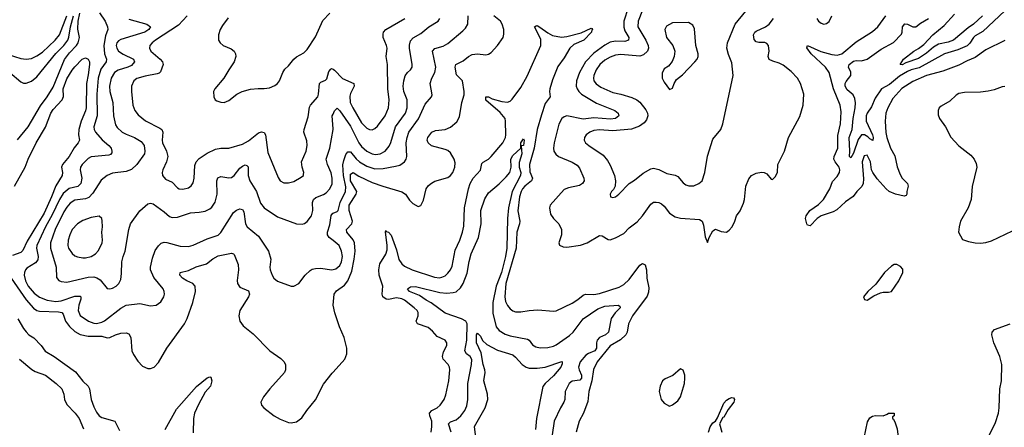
# Model space of a CAD drawing. Header units: inches. Extents: x 1173000 to 1307049, y 522583 to 678455.
# Tile 505 of 617: x 1237682 to 1244965, y 650485 to 653502. Entities that reach past the tile are written whole.
import ezdxf

# ---------------------------------------------------------------- set-up
doc = ezdxf.new("R2010")
doc.units = ezdxf.units.IN
doc.header["$MEASUREMENT"] = 0
doc.layers.add('B2635', color=7, linetype='Continuous')
doc.layers.add('B2645', color=7, linetype='Continuous')

msp = doc.modelspace()

# ---------------------------------------------------------------- linework, layer by layer
at = {"layer": 'B2635', "color": 5}
for points, elevation in [([(1237428.3, 653510), (1237440.1, 653430), (1237450, 653398.9), (1237512.6, 653292.6), (1237530, 653272.9), (1237550, 653260.1), (1237690, 653215.1), (1237730, 653209.5), (1237770, 653214.6), (1237810, 653233.6), (1237850, 653262.6), (1237945.7, 653350), (1237976.5, 653390), (1238031.7, 653530)], 1080), ([(1237610.7, 653110.7), (1237690, 653041.7), (1237710, 653033.1), (1237730, 653031.6), (1237770, 653047.8), (1237810, 653079.1), (1237950, 653250.8), (1238008.9, 653311.1), (1238037.6, 653350), (1238047.2, 653372.8), (1238057.2, 653450), (1238080.1, 653530)], 1060), ([(1237666.2, 652613.8), (1237744.2, 652710), (1237836, 652864), (1237885.3, 652930), (1237930, 653002), (1238013.6, 653206.4), (1238050, 653256), (1238102.6, 653310), (1238114.4, 653330), (1238125.4, 653370), (1238112.9, 653432.9), (1238113.8, 653490), (1238128.5, 653550)], 1040), ([(1238271.6, 653551.6), (1238315, 653490), (1238331.4, 653450), (1238333.8, 653430), (1238317.4, 653382.6), (1238304, 653310), (1238309.6, 653249.6), (1238323.5, 653210), (1238321.2, 653190), (1238283.6, 653136.4), (1238263.4, 653070), (1238252.9, 652950), (1238256.4, 652790), (1238230.2, 652710), (1238232.7, 652690), (1238242, 652670), (1238292.6, 652612.6), (1238342.9, 652570), (1238358.6, 652550), (1238364.7, 652530), (1238363, 652517), (1238355.4, 652504.6), (1238340.9, 652499.1), (1238210, 652487.4), (1238190, 652475.8), (1238144.9, 652430), (1238131.3, 652410), (1238129.4, 652390.6), (1238143.2, 652330), (1238135.8, 652290), (1238112.3, 652267.7), (1238048.2, 652251.8), (1238005.3, 652214.7), (1237975.8, 652170), (1237921.9, 652058.1), (1237872.8, 651970), (1237810.1, 651830), (1237806.9, 651810), (1237819.5, 651750), (1237816.4, 651723.6), (1237798.7, 651701.3), (1237736.5, 651663.5), (1237724.6, 651650), (1237717.2, 651630), (1237716.6, 651610), (1237724.8, 651570), (1237745.8, 651530), (1237790, 651478.7), (1237830, 651447.7), (1237886.6, 651426.6), (1237950, 651416.8), (1237990, 651422.4), (1238090, 651455), (1238130, 651456.9), (1238134.7, 651450), (1238133.9, 651433.9), (1238121, 651390), (1238116.1, 651350), (1238130, 651311.7), (1238190.3, 651270), (1238230, 651255.8), (1238250, 651253.9), (1238290, 651263.6), (1238310, 651274.1), (1238430, 651366.5), (1238470, 651388.8), (1238570, 651401.7), (1238650, 651384.2), (1238692, 651388), (1238726.1, 651413.9), (1238747.8, 651450), (1238752.8, 651470), (1238751.2, 651490), (1238743, 651510), (1238673.6, 651593.6), (1238650.6, 651650.6), (1238649, 651671), (1238663.7, 651736.3), (1238685.8, 651794.2), (1238710, 651829.1), (1238730, 651849.1), (1238750, 651855.6), (1238770, 651854), (1238870, 651826), (1238930, 651824.3), (1238965.9, 651834.1), (1239070, 651879.7), (1239150, 651906.7), (1239170, 651927.4), (1239264.7, 652075.3), (1239287.4, 652092.6), (1239310, 652101.5), (1239330, 652098), (1239340.9, 652080.9), (1239352.2, 651992.2), (1239364, 651970), (1239450, 651898.7), (1239523, 651790), (1239540.7, 651730), (1239533, 651670), (1239536.4, 651650), (1239550.3, 651610), (1239562.3, 651590), (1239590, 651567.8), (1239690, 651530.4), (1239710, 651530.4), (1239746.6, 651550), (1239793, 651610), (1239830, 651645.7), (1239845.3, 651654.7), (1239870, 651660.7), (1239910, 651661.8), (1239990, 651651.5), (1240000, 651653.6)], 1040), ([(1238490, 653505), (1238623, 653470), (1238650.4, 653450), (1238637.7, 653430), (1238607.2, 653410), (1238430, 653356.2), (1238413.6, 653346.4), (1238400.1, 653330), (1238395.8, 653310), (1238400.1, 653290), (1238414, 653270), (1238447.5, 653247.5), (1238523.5, 653210), (1238532.7, 653190), (1238510, 653163), (1238482, 653150), (1238411, 653129), (1238384.6, 653110), (1238360.1, 653070), (1238346.4, 653010), (1238349.5, 652970), (1238370.9, 652889.1), (1238376.8, 652790), (1238390, 652723.1), (1238403.4, 652703.4), (1238441.1, 652670), (1238470, 652653.8), (1238531.8, 652630), (1238581.4, 652601.4), (1238602, 652570), (1238607.5, 652530), (1238605.4, 652510), (1238550.1, 652429.9), (1238510, 652394.4), (1238470, 652378.3), (1238370, 652365), (1238330.3, 652350), (1238285.9, 652314.1), (1238223, 652217), (1238193.7, 652186.3), (1238170, 652176.9), (1238090, 652165.6), (1238055.2, 652144.8), (1238030, 652114.2), (1238010, 652080.3), (1237944.3, 651950), (1237911.1, 651850), (1237911.3, 651810), (1237951.6, 651670), (1237954.4, 651594.4), (1237972.5, 651572.5), (1237990, 651563.6), (1238030, 651559.7), (1238190, 651597.3), (1238230, 651598.6), (1238252.3, 651592.3), (1238277.3, 651577.3), (1238330, 651513), (1238350.4, 651510.4), (1238370, 651514.9), (1238396.9, 651530), (1238415.4, 651550), (1238430, 651578.8), (1238436.5, 651623.5), (1238437.8, 651710), (1238447.4, 651750), (1238463.7, 651790), (1238489.7, 651949.7), (1238502.3, 651990), (1238571.5, 652088.5), (1238630, 652138.4), (1238650, 652143.1), (1238670, 652138.7), (1238750, 652080.9), (1238790, 652045.5), (1238810, 652037.7), (1238850, 652039.5), (1238946.4, 652073.6), (1239010, 652076.5), (1239055.1, 652084.9), (1239090, 652102.6), (1239104.8, 652115.2), (1239129.4, 652150.6), (1239142.7, 652210), (1239140.8, 652310), (1239148, 652332), (1239170, 652341.3), (1239230, 652331.9), (1239250, 652335), (1239270, 652349.2), (1239310, 652402.9), (1239330, 652418.5), (1239350, 652426.7), (1239363.1, 652423.1), (1239371.9, 652411.9), (1239372.3, 652350), (1239385.1, 652310), (1239433.4, 652230), (1239463.8, 652143.8), (1239490.1, 652110.1), (1239590, 652042.6), (1239730, 651990.3), (1239772.3, 651987.8), (1239790, 651994), (1239810, 652008.5), (1239841, 652050), (1239849.8, 652090), (1239849, 652150), (1239856.1, 652170), (1239874.1, 652185.9), (1239930, 652207.1), (1239950, 652220.2), (1239976.8, 652250), (1239993.2, 652286.8), (1239994.9, 652330), (1239987.6, 652367.6), (1239958.6, 652430), (1239949.8, 652470), (1239975.9, 652550), (1240000, 652688.4)], 1060), ([(1238920.6, 653530), (1238857.4, 653462.6), (1238686.7, 653350), (1238661.3, 653330), (1238645.8, 653310), (1238642.3, 653290), (1238652.6, 653270), (1238722.7, 653210), (1238739.7, 653190), (1238743.2, 653170), (1238723.5, 653116.5), (1238713.3, 653106.7), (1238698.7, 653101.3), (1238610, 653084.3), (1238550, 653067.3), (1238527.6, 653050), (1238510.2, 653010), (1238508.3, 652970), (1238519, 652870), (1238533.1, 652830), (1238558.8, 652798.8), (1238613.7, 652753.7), (1238720.2, 652700.2), (1238732.9, 652690), (1238742.2, 652670), (1238735.5, 652610), (1238738.6, 652590), (1238769.3, 652530), (1238779.3, 652490), (1238768.4, 652450), (1238740.8, 652390), (1238736.5, 652370), (1238739.6, 652350), (1238761.9, 652321.8), (1238810, 652298.9), (1238850, 652256.5), (1238861.6, 652250), (1238890, 652246.5), (1238930, 652258.5), (1238950, 652272.2), (1238964.5, 652295.5), (1238973.1, 652330), (1238977.3, 652422.7), (1238988.7, 652450), (1239010, 652473.6), (1239070, 652513.2), (1239130, 652544.5), (1239170, 652551), (1239230, 652551), (1239330, 652580.2), (1239375.5, 652604.5), (1239450, 652663.5), (1239470, 652673.1), (1239490, 652667), (1239499.7, 652650), (1239518.1, 652518.1), (1239593.4, 652333.4), (1239610, 652310.5), (1239635.6, 652295.6), (1239670, 652294), (1239710, 652304.2), (1239764.4, 652335.6), (1239780.9, 652350), (1239782.5, 652357.5), (1239784.5, 652370), (1239770.8, 652410.8), (1239767.9, 652450), (1239801.5, 652530), (1239809.8, 652570), (1239805.4, 652605.4), (1239784.1, 652670), (1239786, 652690), (1239816.2, 652783.8), (1239826.5, 652853.5), (1239833.1, 652870), (1239888.1, 652931.9), (1239893.6, 652950), (1239900.3, 653030), (1239910, 653038.8), (1239945.3, 653054.7), (1239955.4, 653064.6), (1239970, 653119.3), (1239983.2, 653136.8), (1239990, 653141.3), (1240000, 653135.3)], 1080), ([(1239225.4, 653514.6), (1239182.1, 653457.9), (1239166.5, 653430), (1239152.8, 653390), (1239152.7, 653350), (1239164.7, 653330), (1239188, 653310), (1239246.8, 653286.8), (1239270, 653270.2), (1239279.8, 653250), (1239282, 653230), (1239270.1, 653190), (1239228.5, 653131.5), (1239192, 653068), (1239124.9, 652990), (1239114.9, 652970), (1239118, 652930), (1239127.7, 652910), (1239140.9, 652900.9), (1239170, 652890.4), (1239195.3, 652890), (1239230, 652904.6), (1239289, 652951), (1239328.5, 652971.5), (1239390, 652987.8), (1239446.6, 652993.4), (1239491.9, 652991.9), (1239530, 652997.6), (1239570, 653014.5), (1239589.3, 653030), (1239604.2, 653050), (1239627.7, 653112.3), (1239643.9, 653136.1), (1239670, 653159.4), (1239710.6, 653210), (1239730, 653226.3), (1239783.7, 653256.3), (1239810, 653282.4), (1239870, 653375.8), (1239924.1, 653495.9), (1239976.2, 653550)], 1120), ([(1237644.5, 652270), (1237722.7, 652410), (1237745.3, 652470), (1237803.4, 652590), (1237872.5, 652707.5), (1237912.4, 652810), (1237930, 652838.4), (1237997.8, 652910), (1238005.7, 652934.3), (1238004.2, 652990), (1238030, 653063.2), (1238070, 653128.2), (1238090, 653152.4), (1238144.2, 653210), (1238170, 653219.6), (1238190.1, 653210.1), (1238198.3, 653190), (1238198.9, 653170), (1238190, 653092.7), (1238176.1, 653030), (1238173.8, 652850), (1238170, 652828.3), (1238137, 652750), (1238120.5, 652690), (1238116.6, 652650), (1238125.4, 652610), (1238115, 652590), (1238085.4, 652554.6), (1238047.6, 652490), (1237999, 652430), (1237991.4, 652410), (1237998.8, 652370), (1237995.9, 652350), (1237950, 652273.5), (1237917.7, 652190), (1237863.1, 652070), (1237738.3, 651861.7), (1237706.4, 651793.6), (1237690, 651779.3), (1237630, 651756.4)], 1020), ([(1240000, 652695), (1239994.6, 652790), (1240000, 652802.9)], 1060), ([(1240000, 651867), (1239972.2, 651890), (1239959.8, 651910), (1239960.2, 651930), (1239976.6, 651983.4), (1239986.7, 652053.3), (1239999.7, 652070), (1240000, 652070.1)], 1040), ([(1237619.6, 651590), (1237730, 651427.4), (1237785.8, 651365.8), (1237810, 651350.1), (1237830, 651344), (1237970, 651338.7), (1237993.9, 651333.9), (1238003.2, 651323.2), (1238021.2, 651270), (1238050, 651230.1), (1238090, 651195), (1238130, 651171.5), (1238190, 651160.4), (1238290, 651160.7), (1238330, 651147.8), (1238350, 651151), (1238390, 651169.5), (1238430, 651180.8), (1238470, 651184.5), (1238490, 651176.9), (1238504.7, 651150), (1238512.3, 651052.3), (1238523.9, 651023.9), (1238555.8, 650975.8), (1238590, 650937.3), (1238630, 650921.6), (1238650, 650920.5), (1238676, 650930), (1238710, 650965.5), (1238770, 651070.4), (1238902.2, 651250), (1238921.5, 651290), (1238963.1, 651410), (1238982.4, 651490), (1238979.8, 651530), (1238963.6, 651550), (1238918, 651570), (1238886, 651590), (1238867.7, 651610), (1238869.6, 651630), (1238930, 651646.5), (1238987, 651673), (1239064.5, 651695.5), (1239110, 651732.7), (1239150, 651753.9), (1239250, 651774), (1239262.8, 651770), (1239270, 651764), (1239298.2, 651690), (1239300.8, 651650), (1239291.2, 651571.2), (1239293.6, 651550), (1239310, 651522.8), (1239374.2, 651494.2), (1239381.7, 651470), (1239374.9, 651450), (1239310.9, 651350), (1239302.7, 651310), (1239311.8, 651270), (1239336.4, 651236.4), (1239410, 651176.9), (1239532.2, 651050), (1239614.8, 650994.8), (1239637.7, 650970), (1239647.5, 650947.5), (1239649.2, 650910), (1239641.3, 650890), (1239532.7, 650770), (1239485.5, 650710), (1239466.8, 650670), (1239470.7, 650650), (1239487.3, 650630), (1239564.9, 650570), (1239610, 650544.9), (1239670, 650521.3), (1239690, 650518.4), (1239730, 650526.4), (1239770, 650556.3), (1239806, 650610), (1239870, 650688), (1239930, 650804.9), (1239993.2, 650886.8), (1240000, 650894.3)], 1020), ([(1237667.7, 651287.7), (1237710, 651215.9), (1237730, 651190.7), (1237750, 651170.1), (1237786.3, 651146.3), (1237842.4, 651090), (1237870, 651049.2), (1237936.5, 651010), (1238094.8, 650894.8), (1238150, 650825.7), (1238190, 650790.4), (1238198, 650770), (1238211.6, 650690), (1238230, 650636.4), (1238250, 650597), (1238270, 650570.3), (1238290, 650558), (1238385.5, 650530), (1238420.4, 650460.4)], 980), ([(1237681.6, 650990), (1237771.8, 650911.8), (1237797.3, 650897.3), (1237872.4, 650870), (1237953.4, 650810), (1237995.2, 650770), (1238010, 650731), (1238013.6, 650690), (1238030, 650654.4), (1238092.7, 650590), (1238122.4, 650550), (1238153.4, 650473.4)], 960), ([(1238759.5, 650470), (1238841.6, 650618.4), (1238990, 650786.7), (1239070, 650850.4), (1239090, 650859.1), (1239095.1, 650855.1), (1239104.6, 650830), (1239094, 650790), (1239055.5, 650744.5), (1239005.7, 650654.3), (1238976.1, 650590), (1238967.9, 650550), (1238964.5, 650444.5)], 980)]:
    msp.add_lwpolyline(points, dxfattribs=dict(at, elevation=elevation))
at = {"layer": 'B2635', "color": 5, "elevation": 1080}
msp.add_lwpolyline([(1238270, 652047.3), (1238210, 652038), (1238150, 652015.6), (1238110, 651992), (1238070, 651949.6), (1238052.3, 651910), (1238041.2, 651870), (1238039.7, 651830), (1238043.6, 651810), (1238070, 651772.2), (1238090, 651755.3), (1238110, 651746), (1238150, 651740.3), (1238170, 651739.5), (1238210, 651748.7), (1238243.7, 651770), (1238266.1, 651793.9), (1238292.3, 651850), (1238295.3, 651870), (1238289.8, 651930), (1238294.2, 651970), (1238292.3, 652012.2), (1238289.5, 652030)], close=True, dxfattribs=at)
at = {"layer": 'B2645', "color": 5}
for points, elevation in [([(1242182.2, 653590), (1242150.5, 653490), (1242150, 653447), (1242159.6, 653419.6), (1242187.8, 653370), (1242186.3, 653350), (1242158.7, 653341.3), (1242090, 653343), (1242050, 653334.9), (1242010, 653312.8), (1241930, 653253.9), (1241868.7, 653190), (1241823.3, 653110), (1241801.8, 653050), (1241799.5, 653010), (1241805.4, 652990), (1241817.2, 652970), (1241837.1, 652950), (1241950, 652884.7), (1242083.6, 652830), (1242110.2, 652810), (1242115.2, 652790), (1242089, 652771), (1242053.3, 652766.7), (1241930, 652774.9), (1241850, 652766.7), (1241730, 652789.9), (1241710, 652783.7), (1241692.2, 652770), (1241670, 652729.6), (1241635.4, 652590), (1241630.9, 652550.9), (1241634.5, 652530), (1241647.2, 652507.2), (1241669, 652489), (1241770, 652446.4), (1241806, 652426), (1241824.1, 652404.1), (1241856.3, 652330), (1241858.3, 652310), (1241844.8, 652290), (1241824.3, 652275.7), (1241741.5, 652258.5), (1241710, 652246.2), (1241607.4, 652130), (1241600.3, 652110), (1241610, 652063), (1241630, 652030.4), (1241670.3, 651990), (1241690.3, 651950), (1241690.2, 651909.8), (1241670.7, 651850), (1241674.4, 651834.4), (1241702, 651822), (1241730, 651819.5), (1241830, 651832.3), (1241880.5, 651850), (1241970, 651904.9), (1241990, 651901.1), (1242034.3, 651874.3), (1242050, 651872.9), (1242090, 651886.5), (1242150, 651919), (1242190, 651960.3), (1242250, 652004.9), (1242290, 652050.3), (1242350, 652135.5), (1242370, 652150.3), (1242390, 652151.7), (1242410, 652148.7), (1242430, 652138.7), (1242450, 652121.3), (1242490, 652070.3), (1242530, 652043.1), (1242570, 652032.9), (1242710, 652024.2), (1242730, 652010.4), (1242740.5, 651980.5), (1242753.8, 651893.8), (1242770, 651852), (1242781.6, 651890), (1242810, 651939.1), (1242830, 651950.6), (1242870, 651935.5), (1242910, 651930.6), (1242930, 651944), (1242951.5, 651970), (1242972, 652010), (1242984, 652050), (1243011.5, 652088.5), (1243036.6, 652143.4), (1243043.5, 652170), (1243052.6, 652270), (1243075.2, 652324.8), (1243095.1, 652350), (1243130, 652365.7), (1243170, 652372.3), (1243190.2, 652370.2), (1243210, 652360.4), (1243241.4, 652321.4), (1243250, 652318.8), (1243270, 652338), (1243288, 652370), (1243289.8, 652430), (1243338.5, 652530), (1243368.7, 652630), (1243453.9, 652786.1), (1243477, 652870), (1243482.6, 652950), (1243458.4, 653030), (1243435.6, 653070), (1243390, 653118), (1243330, 653165.8), (1243300.7, 653180.7), (1243253.8, 653193.8), (1243226.6, 653206.6), (1243218.2, 653230), (1243226.3, 653270), (1243222.4, 653310), (1243210, 653326.9), (1243194, 653334), (1243150, 653332.6), (1243130, 653338), (1243115.9, 653355.9), (1243111.1, 653390), (1243120.6, 653410), (1243130, 653418.2), (1243199, 653450), (1243226, 653470), (1243258.2, 653510)], 1020), ([(1240000, 652070.1), (1240030, 652082.6), (1240037.4, 652090), (1240053.5, 652150), (1240091.9, 652230), (1240094.1, 652265.9), (1240078.4, 652350), (1240073.2, 652426.8), (1240079, 652461), (1240096.1, 652503.9), (1240110, 652524.7), (1240130, 652524.9), (1240171.7, 652471.7), (1240195, 652450), (1240250, 652417.6), (1240310, 652399.1), (1240370, 652399.5), (1240463.1, 652416.9), (1240494.4, 652425.6), (1240529.7, 652450), (1240541, 652470), (1240545.6, 652490), (1240541.6, 652590), (1240547.9, 652630), (1240562, 652670), (1240631.4, 652768.6), (1240682.1, 652877.9), (1240727.6, 652930), (1240733, 652947), (1240718.7, 653030), (1240729.8, 653070), (1240752.4, 653110), (1240761.4, 653150), (1240736.8, 653270), (1240752, 653288), (1240814.8, 653305.2), (1240850, 653325.4), (1240961.5, 653418.5), (1240980.4, 653439.6), (1240998.2, 653470), (1241000.2, 653530)], 1040), ([(1240000, 650894.3), (1240087.3, 650990), (1240102.9, 651030), (1240102.4, 651070), (1240081.7, 651150), (1240047.7, 651227.7), (1240012.4, 651332.4), (1240001.2, 651390), (1240008.6, 651471.4), (1240024.7, 651495.3), (1240084, 651536), (1240110, 651568.5), (1240140.4, 651639.6), (1240157.6, 651730), (1240163.7, 651790), (1240158.1, 651850), (1240150, 651872.3), (1240103.4, 651930), (1240101, 651950), (1240139.4, 651990), (1240143.6, 652010), (1240120.1, 652090), (1240120.2, 652130), (1240171.2, 652210), (1240176.3, 652230), (1240130.5, 652310), (1240130, 652358.3), (1240150, 652370.7), (1240190, 652343.4), (1240290, 652298.2), (1240369.6, 652269.6), (1240508.7, 652228.7), (1240536, 652210), (1240566, 652166), (1240590, 652142), (1240630, 652120.5), (1240650, 652126.8), (1240670, 652166.8), (1240689.8, 652250), (1240705.9, 652274.1), (1240727.6, 652292.4), (1240754.3, 652305.7), (1240850, 652333.1), (1240870, 652348), (1240886.4, 652370), (1240901.3, 652410), (1240902.6, 652442.6), (1240897.1, 652470), (1240870, 652516.8), (1240850, 652533.7), (1240830, 652542), (1240728.7, 652568.7), (1240703.1, 652590), (1240697.4, 652610), (1240701.2, 652630), (1240730.5, 652669.5), (1240757, 652683), (1240830, 652690.1), (1240870, 652707.3), (1240914.9, 652745.1), (1240936.1, 652783.9), (1240953.2, 652890), (1240970, 652945.5), (1240971.1, 652970), (1240957.8, 653050), (1240913.7, 653093.7), (1240903.7, 653150), (1240907.6, 653170), (1240963.4, 653196.6), (1241001.3, 653230), (1241030, 653244.5), (1241070, 653248.5), (1241130, 653241.6), (1241150, 653246), (1241170, 653260.2), (1241217.4, 653310), (1241258.2, 653370), (1241264.8, 653395.2), (1241264.6, 653430), (1241252.1, 653470), (1241239.1, 653490), (1241188.4, 653530)], 1020), ([(1240000, 653135.3), (1240010, 653129.2), (1240070, 653067.7), (1240155.2, 653030), (1240157.1, 653010), (1240130, 652955.8), (1240124.8, 652935.2), (1240128.1, 652890), (1240145.5, 652850), (1240210, 652738.5), (1240250, 652698.5), (1240270, 652689.1), (1240290, 652688), (1240310, 652697.3), (1240330, 652714.9), (1240385.7, 652790), (1240409.8, 652850), (1240416.1, 652910), (1240404.9, 652990), (1240402, 653170), (1240393.8, 653230), (1240400.6, 653290), (1240396.8, 653310), (1240371.6, 653370), (1240370, 653396), (1240373.1, 653410), (1240389.8, 653430), (1240530.9, 653510)], 1080), ([(1240000, 652802.9), (1240010, 652827), (1240030, 652847.2), (1240050, 652827.9), (1240130, 652713.2), (1240191.6, 652590), (1240210, 652564.6), (1240250, 652528.2), (1240290, 652509), (1240314.7, 652505.3), (1240350, 652508.3), (1240386, 652530), (1240414.3, 652565.7), (1240426.9, 652593.1), (1240463.4, 652710), (1240535.3, 652810), (1240549.2, 652850), (1240548.1, 652908.1), (1240524.1, 652970), (1240519.5, 653010), (1240523.7, 653050), (1240533.9, 653086.1), (1240550, 653110.3), (1240574.3, 653130), (1240585.4, 653150), (1240586, 653170), (1240566.4, 653290), (1240566.1, 653313.9), (1240574.1, 653345.9), (1240592.1, 653367.9), (1240650, 653399.2), (1240710, 653447.9), (1240778.7, 653490), (1240789.7, 653510)], 1060), ([(1242290, 653572.2), (1242257.5, 653490), (1242255.5, 653450), (1242313.1, 653350), (1242330.1, 653310), (1242333.7, 653290), (1242326.8, 653270), (1242297.4, 653242.6), (1242270, 653231.3), (1242130, 653243.2), (1242090, 653239.5), (1242050, 653225.6), (1242010, 653203.2), (1241974, 653170), (1241947.3, 653130), (1241928.7, 653090), (1241926.2, 653070), (1241930.2, 653050), (1241947.2, 653027.2), (1241981.4, 653001.4), (1242070, 652963.2), (1242130, 652950.2), (1242210, 652925.4), (1242248.3, 652908.3), (1242270, 652892.7), (1242314.8, 652834.8), (1242325.8, 652810), (1242327.9, 652790), (1242319.3, 652760.7), (1242300.9, 652739.1), (1242267.2, 652712.8), (1242209, 652691), (1242070, 652680.6), (1241970, 652687.3), (1241930, 652681.1), (1241899.3, 652670), (1241872, 652650), (1241860.3, 652630), (1241858, 652610), (1241868.5, 652590), (1241892.4, 652570), (1241998.5, 652498.5), (1242030, 652460.5), (1242050, 652424.9), (1242082.6, 652350), (1242090.4, 652309.6), (1242088, 652270), (1242075.2, 652244.8), (1242058.8, 652230), (1242051, 652210), (1242052, 652190), (1242070, 652184.9), (1242090, 652190.8), (1242115.1, 652210), (1242189.7, 652290.3), (1242230, 652315.3), (1242293.6, 652366.4), (1242350, 652397.7), (1242370, 652403.2), (1242410, 652393.6), (1242470, 652362.8), (1242532.1, 652352.1), (1242550, 652340.4), (1242590, 652294.4), (1242610, 652279.5), (1242631.7, 652271.7), (1242670, 652273.1), (1242707, 652290), (1242730, 652310.4), (1242751.4, 652370), (1242770, 652490.7), (1242810, 652618.8), (1242869.5, 652690), (1242884.7, 652730), (1242959.1, 653090), (1242950, 653182), (1242925.1, 653245.1), (1242914, 653290), (1242918, 653330), (1242974.8, 653470), (1243054.4, 653565.6)], 1040), ([(1244970, 653348.2), (1244830, 653279.1), (1244750, 653221.5), (1244690, 653198.6), (1244630, 653166.5), (1244510, 653121), (1244390, 653088), (1244290, 653045.7), (1244207.2, 652992.8), (1244140.5, 652919.5), (1244103, 652850), (1244090.2, 652810), (1244085, 652750), (1244090, 652666), (1244096.8, 652630), (1244122.7, 652550), (1244154.7, 652494.7), (1244173.1, 652413.1), (1244195.1, 652355.1), (1244210, 652330.3), (1244250.2, 652290), (1244255.2, 652270), (1244245.2, 652230), (1244245.5, 652210), (1244239.4, 652200.6), (1244224.4, 652195.6), (1244160.5, 652210), (1244113.6, 652230), (1244091.3, 652250), (1244024.6, 652324.6), (1243992.3, 652370), (1243984.2, 652390), (1243975.8, 652450), (1243956.8, 652490), (1243950, 652499.1), (1243930, 652494), (1243913.8, 652450), (1243924.3, 652324.3), (1243921.2, 652290), (1243911.7, 652268.3), (1243874.3, 652230), (1243846.5, 652193.5), (1243790, 652155.1), (1243726, 652094), (1243700.5, 652079.5), (1243610.6, 652049.4), (1243582.3, 652030), (1243530, 651977), (1243510, 651982), (1243503.6, 651990), (1243494, 652030), (1243499.1, 652050), (1243527.4, 652090), (1243590, 652134.8), (1243629.1, 652170.9), (1243674.1, 652250), (1243694.9, 652305.1), (1243730, 652341.5), (1243745.6, 652370), (1243748.1, 652390), (1243743, 652410), (1243714.1, 652450), (1243705, 652470), (1243707.9, 652490), (1243734.8, 652550), (1243734.7, 652645.3), (1243753.5, 652730), (1243759.4, 652819.4), (1243751.8, 652870), (1243702.1, 652990), (1243669.3, 653110), (1243642.5, 653150), (1243536.7, 653250), (1243505.5, 653294.5), (1243510, 653311.1), (1243607.7, 653267.7), (1243690, 653243.6), (1243730, 653239.1), (1243762.8, 653250), (1243870, 653337.4), (1243990, 653413.4), (1244029.9, 653450.1), (1244088.7, 653531.3)], 980), ([(1243578.4, 653510), (1243591.5, 653490), (1243610, 653475.2), (1243630, 653469.4), (1243650, 653473.4), (1243670, 653489.1), (1243689, 653530)], 1020), ([(1244970, 653568.6), (1244806.3, 653413.7), (1244750, 653382.1), (1244736.6, 653370), (1244710, 653329), (1244690.4, 653309.6), (1244620.6, 653279.4), (1244522.3, 653250), (1244335.2, 653144.8), (1244276.2, 653130), (1244250, 653117.8), (1244190, 653084.5), (1244116.5, 653023.5), (1244058, 652990), (1244010, 652921.3), (1243983, 652857), (1243951.2, 652810), (1243944.8, 652790), (1243944.2, 652750), (1243990.1, 652649.9), (1243996.2, 652630), (1243992.1, 652607.9), (1243970, 652619.1), (1243955.2, 652635.2), (1243930.8, 652650.8), (1243910, 652649.3), (1243884.3, 652615.7), (1243850, 652514.7), (1243830, 652478.7), (1243820.3, 652490), (1243823.9, 652530), (1243818.7, 652630), (1243840.6, 652690), (1243846.6, 652770), (1243863.2, 652850), (1243865.8, 652885.8), (1243859.5, 652919.5), (1243846.5, 652946.5), (1243803.3, 652983.3), (1243787.4, 653010), (1243787.8, 653030), (1243794.7, 653045.3), (1243829.8, 653090), (1243830, 653114), (1243813.7, 653150), (1243817.5, 653170), (1243850, 653195.7), (1243870, 653199.6), (1243910, 653197.1), (1243950, 653210.2), (1244055.1, 653284.9), (1244145.8, 653334.2), (1244204.5, 653395.5), (1244211.2, 653410), (1244213.6, 653450), (1244229.9, 653470.1), (1244250, 653468.4), (1244290, 653448.7), (1244310, 653448.3), (1244344.8, 653475.2), (1244404.2, 653510)], 960), ([(1244804.6, 653530), (1244738.7, 653470), (1244698.5, 653441.5), (1244590.2, 653350), (1244550, 653335.7), (1244479.8, 653320.2), (1244441.6, 653298.4), (1244390, 653255), (1244330, 653213.6), (1244236.1, 653183.9), (1244210, 653167.5), (1244194, 653170), (1244220.5, 653210), (1244296.8, 653270), (1244331.1, 653288.9), (1244370, 653318.6), (1244437.8, 653390), (1244520.1, 653459.9), (1244598.1, 653541.9)], 940), ([(1240725.8, 650450), (1240732, 650490), (1240731.2, 650530), (1240715, 650570), (1240713.3, 650590), (1240729.9, 650610.1), (1240770, 650630.2), (1240792, 650648), (1240821.4, 650690), (1240833.9, 650726.1), (1240855.7, 650830), (1240864.4, 650910), (1240861.4, 650930), (1240850.9, 650950), (1240815.4, 650990), (1240808.7, 651010), (1240816.1, 651043.9), (1240842, 651090), (1240842.4, 651110), (1240830, 651129.4), (1240770, 651157.2), (1240735.5, 651195.5), (1240702.7, 651222.7), (1240626, 651250), (1240616.1, 651270), (1240630.6, 651310), (1240630, 651335.1), (1240621.4, 651350), (1240599.8, 651370), (1240530, 651425.6), (1240510, 651436.6), (1240470, 651443.8), (1240410, 651431.2), (1240392.8, 651432.8), (1240369.8, 651450), (1240363.9, 651470), (1240368.1, 651530), (1240342.1, 651610), (1240338.7, 651650), (1240345.9, 651694.1), (1240390, 651766.7), (1240400.2, 651799.8), (1240401.4, 651830), (1240387.2, 651932.8), (1240390, 651940.7), (1240394.1, 651934.1), (1240410, 651930.2), (1240430, 651906.7), (1240470, 651798.5), (1240488, 651728), (1240510, 651695.9), (1240530, 651678.4), (1240584.9, 651650), (1240750, 651596.3), (1240787.7, 651592.3), (1240804.4, 651595.6), (1240830, 651606.7), (1240850, 651624.9), (1240869.3, 651650.7), (1240881.1, 651678.9), (1240904.3, 651795.7), (1240937.3, 651870), (1240957.8, 651930), (1240966.5, 651973.5), (1240971.7, 652110), (1241001.5, 652250), (1241015.4, 652290), (1241037.8, 652330), (1241090.5, 652389.5), (1241101.9, 652438.1), (1241111.5, 652448.5), (1241150, 652469.2), (1241170, 652489.1), (1241255.9, 652590), (1241275.6, 652630), (1241279, 652650), (1241277, 652750), (1241272.4, 652770), (1241235.5, 652815.5), (1241130, 652907.6), (1241129.9, 652930.1), (1241150, 652930.2), (1241177.1, 652917.1), (1241250, 652895.3), (1241290, 652890.9), (1241310, 652898.9), (1241326.2, 652913.8), (1241390, 652999.3), (1241435.9, 653084.1), (1241538.4, 653310), (1241536.7, 653356.7), (1241491.6, 653450), (1241502.6, 653457.4), (1241510, 653458.8), (1241530, 653447.3), (1241590, 653403.5), (1241624.6, 653384.6), (1241690, 653372.3), (1241730, 653376.6), (1241835.4, 653404.6), (1241910, 653438.4), (1241917.3, 653437.3), (1241919.3, 653430), (1241914.1, 653425.9), (1241910.9, 653410), (1241856.1, 653350), (1241782.1, 653317.9), (1241750.7, 653290), (1241710, 653219.8), (1241663.6, 653156.4), (1241623.4, 653056.6), (1241603.4, 652990), (1241601.6, 652970), (1241607, 652930), (1241570, 652882.6), (1241542.3, 652797.7), (1241510.6, 652690), (1241488, 652550), (1241454.5, 652430), (1241455.5, 652375.5), (1241475.3, 652330), (1241467.8, 652310), (1241419.6, 652270), (1241402.5, 652250), (1241391.6, 652230), (1241380.6, 652190), (1241367.9, 652087.9), (1241382.5, 652010), (1241380.1, 651990), (1241360.3, 651930), (1241354.3, 651810), (1241279.5, 651550), (1241270.1, 651450), (1241276.1, 651416.1), (1241290, 651386), (1241310, 651362.8), (1241330, 651347.9), (1241350, 651340.7), (1241390, 651339.3), (1241450, 651350.2), (1241514.3, 651354.3), (1241630, 651344.2), (1241650, 651347.2), (1241770, 651405), (1241811, 651430), (1241850, 651462.6), (1241867.3, 651470), (1241930, 651467.7), (1241970, 651474.4), (1242116.7, 651523.3), (1242150, 651543), (1242190, 651578), (1242270, 651685.2), (1242290, 651698.4), (1242310, 651688.4), (1242318.9, 651650), (1242320.4, 651590), (1242336.6, 651516.6), (1242333.7, 651486.3), (1242323.3, 651456.7), (1242215.7, 651310), (1242186, 651250), (1242175, 651190), (1242165, 651170), (1242126.4, 651133.6), (1242050, 651088.9), (1241955.1, 650970), (1241927.1, 650912.9), (1241914.6, 650830), (1241892.4, 650750), (1241883.8, 650676.2), (1241853.4, 650590), (1241822, 650530), (1241797.8, 650450)], 980), ([(1244970, 653006.6), (1244950, 653004.4), (1244890, 652982), (1244847.1, 652972.9), (1244790, 652966.8), (1244670, 652963.7), (1244630, 652955.6), (1244610, 652944.2), (1244561.5, 652898.5), (1244497.3, 652862.7), (1244484.4, 652850), (1244475.3, 652830), (1244477.4, 652797.4), (1244485.3, 652770), (1244530, 652708), (1244570, 652632.2), (1244628.1, 652568.1), (1244718.4, 652498.4), (1244743.1, 652470), (1244758.5, 652438.5), (1244761.7, 652410), (1244727, 652267), (1244720.5, 652170), (1244698.4, 652110), (1244641.6, 652010), (1244630.4, 651970), (1244627.3, 651930), (1244655.3, 651875.3), (1244700.5, 651860.5), (1244750, 651850.5), (1244790, 651848), (1244830, 651852.7), (1244870, 651866), (1245130, 651988.2)], 1020), ([(1240000, 652688.4), (1240000.3, 652690), (1240000, 652695)], 1060), ([(1240873.8, 650450), (1240855.3, 650510), (1240870, 650524.7), (1240910, 650541.3), (1240946.6, 650570), (1240975.4, 650610), (1240990, 650643.8), (1240996.3, 650690), (1240996.7, 650810), (1241023.9, 650950), (1241025.9, 650985.9), (1241015.3, 651010), (1240987.9, 651030), (1240974, 651050), (1240989, 651130), (1240991.6, 651250), (1240982.7, 651270), (1240950, 651286.8), (1240830, 651329.2), (1240727.2, 651407.2), (1240690, 651425.9), (1240639.7, 651459.7), (1240565.6, 651490), (1240549.8, 651510), (1240574.1, 651525.9), (1240610, 651526.7), (1240790, 651483.6), (1240842, 651478), (1240890, 651482.3), (1240910, 651488.5), (1240943.4, 651516.6), (1240961.9, 651550), (1240992.9, 651627.1), (1241007.3, 651712.7), (1241022.3, 651770), (1241076, 651890), (1241095.8, 651990), (1241093, 652090), (1241123, 652177), (1241150, 652220.2), (1241230, 652287.7), (1241281.9, 652338.1), (1241306.9, 652370), (1241316.9, 652410), (1241314.5, 652470), (1241330, 652496.3), (1241388.7, 652550), (1241389.6, 652590), (1241410, 652620.5), (1241415.2, 652610), (1241410.2, 652570.2), (1241391.1, 652568.9), (1241395.6, 652510), (1241376.2, 652443.8), (1241376.6, 652410), (1241388.6, 652370), (1241387.3, 652350), (1241324.6, 652230), (1241297.9, 652110), (1241290.9, 652030), (1241285.8, 651810), (1241276.7, 651750), (1241246.4, 651630), (1241206.9, 651530), (1241182.9, 651410), (1241182.1, 651330), (1241207.8, 651227.8), (1241230, 651200.7), (1241273.8, 651173.8), (1241310, 651162.3), (1241438.3, 651138.3), (1241450.3, 651130), (1241474.5, 651094.5), (1241500.4, 651080.4), (1241533.3, 651073.3), (1241590, 651075.9), (1241630, 651086.4), (1241650, 651096.5), (1241750, 651165.2), (1241777.5, 651190), (1241850, 651287.5), (1241958.4, 651361.6), (1242010, 651381.5), (1242108.7, 651388.7), (1242121.4, 651381.4), (1242123.6, 651370), (1242086.7, 651333.3), (1242058.4, 651290), (1242037.6, 651190), (1242015.8, 651170), (1241970.5, 651149.5), (1241955, 651130), (1241949.6, 651110), (1241949.1, 651070), (1241936.1, 651050), (1241890, 651031.7), (1241870, 651018.6), (1241828.6, 650970), (1241817.1, 650930), (1241820.3, 650910), (1241838.3, 650870), (1241838.8, 650850), (1241825.1, 650834.9), (1241770, 650826.5), (1241746, 650810), (1241716.2, 650750), (1241714.3, 650690), (1241708.2, 650670), (1241682.8, 650630), (1241634.7, 650530), (1241621, 650430)], 960), ([(1240000, 651653.6), (1240021.8, 651658.2), (1240050, 651682.6), (1240062.9, 651710), (1240069.4, 651750), (1240063.6, 651790), (1240044.5, 651830), (1240000, 651867)], 1040), ([(1244516.5, 650000), (1244570, 650072), (1244590, 650093.7), (1244650, 650133.1), (1244690, 650170.2), (1244802.1, 650317.9), (1244899.2, 650520.7), (1244922.4, 650590), (1244928.2, 650630), (1244931.4, 650770), (1244944.1, 650830), (1244946.2, 650950), (1244932.8, 651010), (1244887.9, 651110), (1244872.7, 651170), (1244875.3, 651190), (1244893.3, 651210), (1245008.5, 651251.5)], 980), ([(1241053.3, 650430), (1241047.7, 650490), (1241125.9, 650630), (1241145.2, 650690), (1241143.8, 650730), (1241116.4, 650830), (1241124.6, 650890), (1241122, 650910), (1241110, 650949.4), (1241096, 651036), (1241061.6, 651110), (1241061.8, 651170), (1241070, 651182.6), (1241090, 651160.3), (1241106.6, 651126.6), (1241138, 651098), (1241216.1, 651056.1), (1241330, 651021.1), (1241350, 651005.4), (1241398.2, 650950), (1241430, 650930.1), (1241450, 650923.3), (1241510, 650923.3), (1241570, 650931.2), (1241692.1, 650972.1), (1241696, 650970), (1241696.1, 650956.1), (1241685.3, 650930), (1241630, 650866.8), (1241570.2, 650810), (1241553.1, 650786.9), (1241504.6, 650550), (1241498, 650470)], 940), ([(1242777.5, 650450), (1242790, 650488.2), (1242810, 650518), (1242829.6, 650530.4), (1242844.1, 650555.9), (1242890, 650663), (1242910, 650686.7), (1242930, 650699.5), (1242950, 650706), (1242963.5, 650703.5), (1242970.3, 650690.3), (1242964.6, 650670), (1242923.9, 650616.1), (1242890, 650560.9), (1242883.1, 650556.9), (1242859.1, 650510), (1242875.2, 650450)], 980), ([(1243757.8, 650000), (1243779.2, 650030), (1243830, 650130.5), (1243869.8, 650230), (1243889.2, 650310.8), (1243930, 650407.7), (1243954.5, 650525.5), (1243970, 650554.9), (1243990, 650567.6), (1244012.4, 650572.4), (1244069, 650571), (1244098, 650582), (1244109, 650591), (1244151.3, 650590), (1244151, 650570), (1244138, 650562), (1244138, 650550), (1244145.5, 650545.5), (1244159.2, 650519.2), (1244173.7, 650473.7), (1244202.3, 650230), (1244241.5, 650050), (1244265.4, 650000)], 980)]:
    msp.add_lwpolyline(points, dxfattribs=dict(at, elevation=elevation))
for points, elevation in [([(1242630, 653481.3), (1242510, 653477.6), (1242466, 653454), (1242454, 653430), (1242467.7, 653370), (1242513.4, 653310), (1242527.7, 653270), (1242523.6, 653230), (1242507.5, 653192.5), (1242481.6, 653158.4), (1242450, 653137.2), (1242434.2, 653105.8), (1242434.4, 653070), (1242450, 653040.7), (1242490, 652985.5), (1242510, 652996), (1242522.9, 653030), (1242541.7, 653058.3), (1242586.1, 653093.9), (1242676.9, 653190), (1242693.3, 653210), (1242699.8, 653230), (1242699.8, 653250), (1242682.6, 653310), (1242674.2, 653434.2), (1242661.6, 653461.6)], 1060), ([(1244150, 651689.2), (1244130, 651677.2), (1244078.8, 651630), (1244016.1, 651543.9), (1243956, 651490), (1243924.7, 651450), (1243931.6, 651431.6), (1243950, 651427.3), (1244001, 651459), (1244050, 651480.5), (1244070, 651486), (1244110, 651484.9), (1244130, 651490.5), (1244185.1, 651570), (1244214.5, 651630), (1244214.8, 651654.8), (1244196.5, 651676.5), (1244170, 651689)], 1020), ([(1242570, 650919), (1242512.5, 650867.5), (1242456.8, 650843.2), (1242438, 650830), (1242420.7, 650790), (1242413, 650750), (1242428, 650690), (1242450, 650662.8), (1242490, 650642.8), (1242510, 650650.7), (1242550, 650680.5), (1242570.9, 650710), (1242598.9, 650810), (1242603.1, 650850), (1242602.4, 650870), (1242590, 650909)], 1020)]:
    msp.add_lwpolyline(points, close=True, dxfattribs=dict(at, elevation=elevation))

doc.saveas('drawing.dxf')
